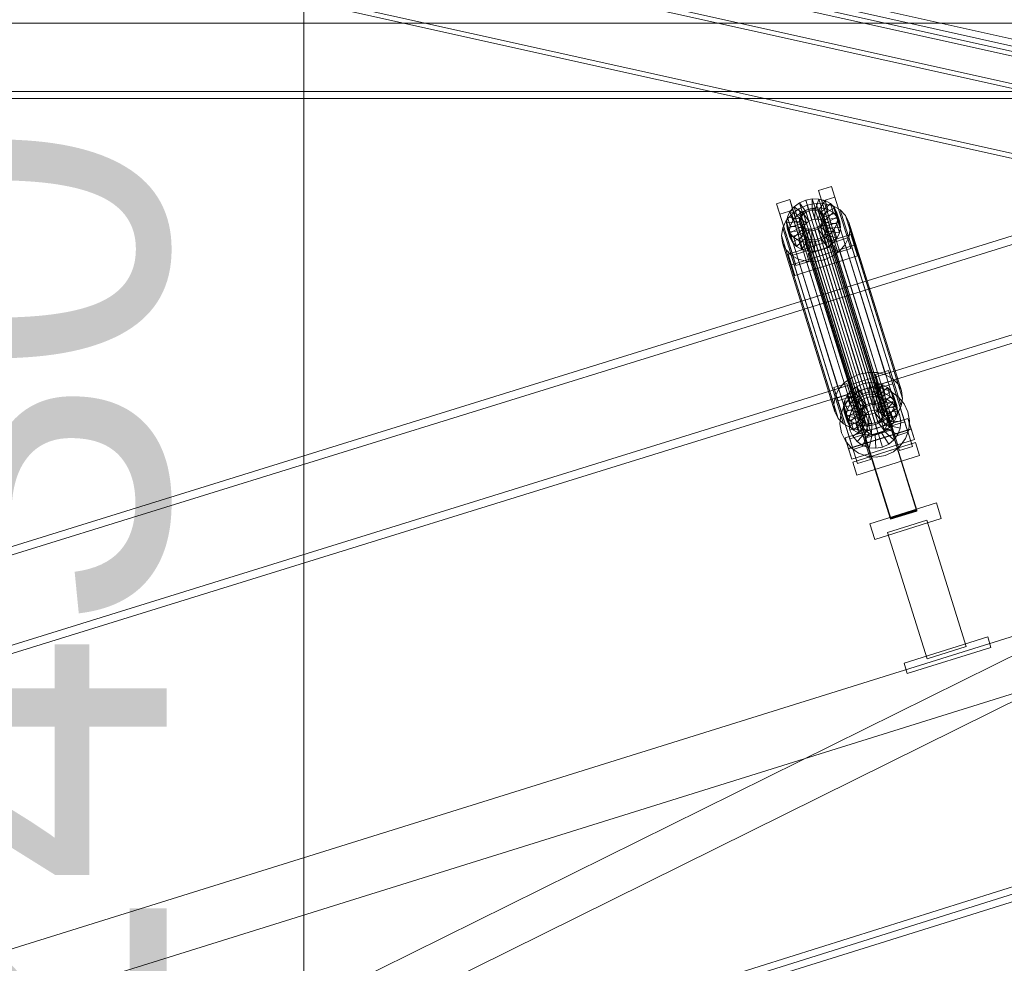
# Model space of a CAD drawing. Header units: millimetres. Extents: x -4738 to 65662, y -68080 to 6847.
# Tile 819 of 1056: x 18566 to 19285, y 1344 to 2033. Entities that reach past the tile are written whole.
import ezdxf

# ---------------------------------------------------------------- set-up
doc = ezdxf.new("R2010")
doc.units = ezdxf.units.MM
for name, color, linetype, lineweight in [('COTAS_P', 1, 'Continuous', 0), ('lateral_C02', 7, 'Continuous', 0), ('lateral_C10', 7, 'Continuous', 0)]:
    doc.layers.add(name, color=color, linetype=linetype, lineweight=lineweight)
doc.dimstyles.new('R19_100', dxfattribs={"dimtxt": 250, "dimasz": 150, "dimexe": 150, "dimexo": 80, "dimgap": 100, "dimtad": 1, "dimtih": 1, "dimtoh": 1, "dimdsep": 46, "dimcen": 0.09, "dimadec": 0, "dimazin": 0, "dimtfac": 1, "dimtdec": 4, "dimtofl": 0, "dimtmove": 0, "dimatfit": 3, "dimfxl": 1, "dimtolj": 1, "dimtzin": 0, "dimarcsym": 0})

# ---------------------------------------------------------------- blocks, each defined once
blk = doc.blocks.new('DIM_R31_4')
at = {"layer": 'COTAS_P'}
for p, q in [((15248.37, 1279.09), (24311.82, 4109.09)), ((24311.82, 4109.09), (24155.23, 4107.34)), ((24311.82, 4109.09), (24182.05, 4021.43)), ((24580.07, 3250), (24311.82, 4109.09)), ((15248.37, 1279.09), (15378.14, 1366.76)), ((15248.37, 1279.09), (15404.97, 1280.85)), ((15516.62, 420), (15248.37, 1279.09))]:
    blk.add_line(p, q, dxfattribs=at)
blk.add_text('9495 P', height=250, rotation=17.34062, dxfattribs=at).set_placement((19750.29, 2789.55))
blk = doc.blocks.new('DIM_R31_19')
at = {"layer": 'COTAS_P'}
for p, q in [((18373.54, 2430), (18773.54, 2430)), ((18773.54, 2430), (18728.54, 2280)), ((18773.54, 0), (18773.54, 2430)), ((18773.54, 2430), (18818.54, 2280)), ((18773.54, 0), (18728.54, 150)), ((18773.54, 0), (18818.54, 150)), ((18373.54, 0), (18773.54, 0))]:
    blk.add_line(p, q, dxfattribs=at)
blk.add_text('2430 P', height=250, rotation=90, dxfattribs=at).set_placement((18673.54, 1215))

msp = doc.modelspace()

# ---------------------------------------------------------------- linework, layer by layer
at = {"layer": 'lateral_C02'}
for p, q in [((15575.415, 232.817), (24634.01, 3078.273)), ((15576.913, 228.047), (24635.508, 3073.503)), ((20096.643, 2125.293), (19160.686, 1834.799)), ((19162.465, 1829.068), (20098.422, 2119.563)), ((19181.088, 1769.063), (20117.046, 2059.557)), ((20118.824, 2053.827), (19182.867, 1763.333)), ((19149.359, 1908.242), (19158.904, 1911.223)), ((19151.739, 1900.573), (19149.359, 1908.242)), ((19149.359, 1908.242), (19161.109, 1870.72)), ((19158.904, 1911.223), (19161.284, 1903.554)), ((19170.655, 1873.7), (19158.904, 1911.223)), ((19118.813, 1898.705), (19128.359, 1901.685)), ((19121.193, 1891.036), (19118.813, 1898.705)), ((19118.813, 1898.705), (19130.564, 1861.182)), ((19128.359, 1901.685), (19130.739, 1894.016)), ((19140.109, 1864.163), (19128.359, 1901.685)), ((19131.563, 1896.468), (19135.472, 1899.317)), ((19135.472, 1899.317), (19140.008, 1901.289)), ((19140.307, 1892.538), (19135.472, 1899.317)), ((19135.472, 1899.317), (19137.512, 1892.744)), ((19140.008, 1901.289), (19144.86, 1902.249)), ((19142.456, 1893.472), (19140.008, 1901.289)), ((19140.008, 1901.289), (19142.048, 1894.716)), ((19141.161, 1897.527), (19147.648, 1898.81)), ((19144.754, 1893.927), (19144.86, 1902.249)), ((19144.86, 1902.249), (19149.699, 1902.131)), ((19144.86, 1902.249), (19146.901, 1895.675)), ((19147.046, 1893.871), (19149.699, 1902.131)), ((19147.648, 1898.81), (19154.117, 1898.653)), ((19147.648, 1898.81), (19185.903, 1775.556)), ((19149.176, 1893.308), (19154.195, 1900.943)), ((19149.699, 1902.131), (19154.195, 1900.943)), ((19149.699, 1902.131), (19151.739, 1895.557)), ((19150.997, 1892.277), (19158.04, 1898.767)), ((19161.284, 1903.554), (19151.739, 1900.573)), ((19163.489, 1863.051), (19151.739, 1900.573)), ((19154.117, 1898.653), (19160.127, 1897.065)), ((19154.117, 1898.653), (19192.372, 1775.398)), ((19154.195, 1900.943), (19158.04, 1898.767)), ((19154.195, 1900.943), (19156.235, 1894.37)), ((19158.04, 1898.767), (19160.974, 1895.751)), ((19158.04, 1898.767), (19160.08, 1892.194)), ((19161.284, 1903.554), (19173.035, 1866.031)), ((19130.739, 1894.016), (19121.193, 1891.036)), ((19132.944, 1853.513), (19121.193, 1891.036)), ((19125.838, 1886.359), (19129.872, 1891.082)), ((19126.627, 1888.959), (19128.546, 1892.935)), ((19128.546, 1892.935), (19131.563, 1896.468)), ((19137.026, 1889.515), (19128.546, 1892.935)), ((19128.546, 1892.935), (19130.586, 1886.361)), ((19129.872, 1891.082), (19135.098, 1894.891)), ((19129.872, 1891.082), (19168.126, 1767.827)), ((19130.739, 1894.016), (19142.489, 1856.494)), ((19138.456, 1891.188), (19131.563, 1896.468)), ((19131.563, 1896.468), (19133.603, 1889.894)), ((19137.512, 1892.744), (19133.603, 1889.894)), ((19135.098, 1894.891), (19141.161, 1897.527)), ((19135.098, 1894.891), (19173.353, 1771.637)), ((19135.777, 1888.727), (19136.686, 1890.61)), ((19136.686, 1890.61), (19138.115, 1892.284)), ((19136.686, 1890.61), (19181.062, 1747.635)), ((19138.456, 1891.188), (19137.026, 1889.515)), ((19142.048, 1894.716), (19137.512, 1892.744)), ((19137.512, 1892.744), (19142.348, 1885.964)), ((19138.115, 1892.284), (19139.967, 1893.634)), ((19138.115, 1892.284), (19182.491, 1749.308)), ((19140.307, 1892.538), (19138.456, 1891.188)), ((19140.496, 1884.615), (19138.456, 1891.188)), ((19139.967, 1893.634), (19142.116, 1894.568)), ((19139.967, 1893.634), (19184.343, 1750.658)), ((19142.456, 1893.472), (19140.307, 1892.538)), ((19142.348, 1885.964), (19140.307, 1892.538)), ((19141.161, 1897.527), (19179.416, 1774.273)), ((19146.901, 1895.675), (19142.048, 1894.716)), ((19142.048, 1894.716), (19144.496, 1886.898)), ((19142.116, 1894.568), (19144.414, 1895.022)), ((19142.116, 1894.568), (19186.491, 1751.592)), ((19144.754, 1893.927), (19142.456, 1893.472)), ((19144.496, 1886.898), (19142.456, 1893.472)), ((19144.414, 1895.022), (19146.706, 1894.966)), ((19144.414, 1895.022), (19188.79, 1752.047)), ((19147.046, 1893.871), (19144.754, 1893.927)), ((19146.795, 1887.353), (19144.754, 1893.927)), ((19146.706, 1894.966), (19148.836, 1894.404)), ((19146.706, 1894.966), (19191.082, 1751.991)), ((19146.901, 1895.675), (19146.795, 1887.353)), ((19151.739, 1895.557), (19146.901, 1895.675)), ((19149.176, 1893.308), (19147.046, 1893.871)), ((19149.087, 1887.297), (19147.046, 1893.871)), ((19148.836, 1894.404), (19150.657, 1893.373)), ((19148.836, 1894.404), (19193.211, 1751.428)), ((19151.739, 1895.557), (19149.087, 1887.297)), ((19150.997, 1892.277), (19149.176, 1893.308)), ((19151.216, 1886.735), (19149.176, 1893.308)), ((19150.657, 1893.373), (19152.047, 1891.944)), ((19150.657, 1893.373), (19195.033, 1750.398)), ((19152.387, 1890.849), (19150.997, 1892.277)), ((19153.038, 1885.704), (19150.997, 1892.277)), ((19156.235, 1894.37), (19151.216, 1886.735)), ((19156.235, 1894.37), (19151.739, 1895.557)), ((19152.047, 1891.944), (19152.91, 1890.215)), ((19152.047, 1891.944), (19196.422, 1748.969)), ((19152.387, 1890.849), (19160.974, 1895.751)), ((19153.25, 1889.119), (19152.387, 1890.849)), ((19154.427, 1884.275), (19152.387, 1890.849)), ((19160.08, 1892.194), (19153.038, 1885.704)), ((19162.795, 1892.1), (19153.25, 1889.119)), ((19160.08, 1892.194), (19156.235, 1894.37)), ((19163.014, 1889.177), (19160.08, 1892.194)), ((19160.127, 1897.065), (19165.268, 1894.156)), ((19160.127, 1897.065), (19198.382, 1773.81)), ((19160.974, 1895.751), (19162.795, 1892.1)), ((19160.974, 1895.751), (19163.014, 1889.177)), ((19164.836, 1885.526), (19162.795, 1892.1)), ((19162.795, 1892.1), (19163.381, 1888.062)), ((19165.268, 1894.156), (19169.189, 1890.123)), ((19165.268, 1894.156), (19203.522, 1770.901)), ((19123.273, 1881.043), (19125.838, 1886.359)), ((19125.838, 1886.359), (19164.093, 1763.104)), ((19125.937, 1884.811), (19126.627, 1888.959)), ((19135.791, 1885.666), (19125.937, 1884.811)), ((19125.937, 1884.811), (19127.977, 1878.237)), ((19126.523, 1880.774), (19125.937, 1884.811)), ((19136.068, 1883.754), (19126.523, 1880.774)), ((19136.117, 1887.631), (19126.627, 1888.959)), ((19126.627, 1888.959), (19128.667, 1882.385)), ((19130.586, 1886.361), (19128.667, 1882.385)), ((19133.603, 1889.894), (19130.586, 1886.361)), ((19130.586, 1886.361), (19139.067, 1882.941)), ((19133.603, 1889.894), (19140.496, 1884.615)), ((19135.451, 1886.762), (19135.777, 1888.727)), ((19135.728, 1884.85), (19135.451, 1886.762)), ((19135.451, 1886.762), (19179.826, 1743.787)), ((19136.591, 1883.12), (19135.728, 1884.85)), ((19135.728, 1884.85), (19180.104, 1741.874)), ((19135.777, 1888.727), (19180.153, 1745.751)), ((19136.117, 1887.631), (19135.791, 1885.666)), ((19137.831, 1879.093), (19135.791, 1885.666)), ((19135.791, 1885.666), (19136.068, 1883.754)), ((19138.108, 1877.181), (19136.068, 1883.754)), ((19136.068, 1883.754), (19136.931, 1882.025)), ((19137.026, 1889.515), (19136.117, 1887.631)), ((19138.158, 1881.058), (19136.117, 1887.631)), ((19139.067, 1882.941), (19137.026, 1889.515)), ((19139.067, 1882.941), (19140.496, 1884.615)), ((19140.496, 1884.615), (19142.348, 1885.964)), ((19142.348, 1885.964), (19144.496, 1886.898)), ((19144.496, 1886.898), (19146.795, 1887.353)), ((19146.795, 1887.353), (19149.087, 1887.297)), ((19149.087, 1887.297), (19151.216, 1886.735)), ((19151.952, 1884.454), (19150.523, 1882.78)), ((19151.216, 1886.735), (19153.038, 1885.704)), ((19152.861, 1886.337), (19151.952, 1884.454)), ((19151.952, 1884.454), (19196.327, 1741.479)), ((19152.292, 1883.359), (19153.201, 1885.242)), ((19153.187, 1888.302), (19152.861, 1886.337)), ((19152.861, 1886.337), (19197.236, 1743.362)), ((19152.91, 1890.215), (19153.187, 1888.302)), ((19197.285, 1747.239), (19152.91, 1890.215)), ((19153.038, 1885.704), (19154.427, 1884.275)), ((19153.187, 1888.302), (19197.563, 1745.327)), ((19153.201, 1885.242), (19153.528, 1887.207)), ((19153.201, 1885.242), (19162.691, 1883.915)), ((19155.241, 1878.668), (19153.201, 1885.242)), ((19153.25, 1889.119), (19155.29, 1882.545)), ((19153.528, 1887.207), (19153.25, 1889.119)), ((19153.528, 1887.207), (19163.381, 1888.062)), ((19155.568, 1880.633), (19153.528, 1887.207)), ((19163.014, 1889.177), (19154.427, 1884.275)), ((19154.427, 1884.275), (19155.29, 1882.545)), ((19155.29, 1882.545), (19164.836, 1885.526)), ((19162.691, 1883.915), (19160.772, 1879.938)), ((19163.381, 1888.062), (19162.691, 1883.915)), ((19162.691, 1883.915), (19164.732, 1877.341)), ((19164.836, 1885.526), (19163.014, 1889.177)), ((19163.381, 1888.062), (19165.422, 1881.489)), ((19165.422, 1881.489), (19164.836, 1885.526)), ((19169.189, 1890.123), (19171.625, 1885.242)), ((19169.189, 1890.123), (19207.444, 1766.869)), ((19171.625, 1885.242), (19172.408, 1879.845)), ((19209.88, 1761.988), (19171.625, 1885.242)), ((19122.351, 1875.498), (19123.273, 1881.043)), ((19123.273, 1881.043), (19161.528, 1757.789)), ((19126.523, 1880.774), (19128.563, 1874.2)), ((19128.344, 1877.122), (19126.523, 1880.774)), ((19128.667, 1882.385), (19127.977, 1878.237)), ((19127.977, 1878.237), (19137.831, 1879.093)), ((19127.977, 1878.237), (19128.563, 1874.2)), ((19136.931, 1882.025), (19128.344, 1877.122)), ((19128.344, 1877.122), (19130.385, 1870.549)), ((19131.278, 1874.106), (19128.344, 1877.122)), ((19128.563, 1874.2), (19138.108, 1877.181)), ((19128.667, 1882.385), (19138.158, 1881.058)), ((19138.321, 1880.596), (19131.278, 1874.106)), ((19140.142, 1879.565), (19135.124, 1871.93)), ((19137.981, 1881.691), (19136.591, 1883.12)), ((19136.591, 1883.12), (19180.967, 1740.145)), ((19138.971, 1875.451), (19136.931, 1882.025)), ((19136.931, 1882.025), (19138.321, 1880.596)), ((19137.831, 1879.093), (19138.158, 1881.058)), ((19138.108, 1877.181), (19137.831, 1879.093)), ((19139.802, 1880.661), (19137.981, 1881.691)), ((19137.981, 1881.691), (19182.356, 1738.716)), ((19138.971, 1875.451), (19138.108, 1877.181)), ((19138.158, 1881.058), (19139.067, 1882.941)), ((19140.361, 1874.022), (19138.321, 1880.596)), ((19138.321, 1880.596), (19140.142, 1879.565)), ((19142.272, 1879.002), (19139.619, 1870.742)), ((19141.932, 1880.098), (19139.802, 1880.661)), ((19139.802, 1880.661), (19184.178, 1737.685)), ((19142.183, 1872.991), (19140.142, 1879.565)), ((19140.142, 1879.565), (19142.272, 1879.002)), ((19144.224, 1880.042), (19141.932, 1880.098)), ((19141.932, 1880.098), (19186.307, 1737.123)), ((19144.312, 1872.429), (19142.272, 1879.002)), ((19142.272, 1879.002), (19144.564, 1878.947)), ((19146.522, 1880.497), (19144.224, 1880.042)), ((19144.224, 1880.042), (19188.599, 1737.067)), ((19144.564, 1878.947), (19144.458, 1870.624)), ((19144.564, 1878.947), (19146.862, 1879.401)), ((19146.604, 1872.373), (19144.564, 1878.947)), ((19148.671, 1881.431), (19146.522, 1880.497)), ((19146.522, 1880.497), (19190.898, 1737.521)), ((19146.862, 1879.401), (19149.011, 1880.335)), ((19146.862, 1879.401), (19149.31, 1871.584)), ((19148.903, 1872.828), (19146.862, 1879.401)), ((19150.523, 1882.78), (19148.671, 1881.431)), ((19148.671, 1881.431), (19193.046, 1738.455)), ((19149.011, 1880.335), (19150.863, 1881.685)), ((19149.011, 1880.335), (19153.846, 1873.556)), ((19151.051, 1873.762), (19149.011, 1880.335)), ((19150.523, 1882.78), (19194.898, 1739.805)), ((19150.863, 1881.685), (19152.292, 1883.359)), ((19150.863, 1881.685), (19157.755, 1876.405)), ((19152.903, 1875.111), (19150.863, 1881.685)), ((19152.292, 1883.359), (19160.772, 1879.938)), ((19154.332, 1876.785), (19152.292, 1883.359)), ((19154.332, 1876.785), (19152.903, 1875.111)), ((19157.755, 1876.405), (19153.846, 1873.556)), ((19155.241, 1878.668), (19154.332, 1876.785)), ((19162.813, 1873.365), (19154.332, 1876.785)), ((19155.568, 1880.633), (19155.241, 1878.668)), ((19164.732, 1877.341), (19155.241, 1878.668)), ((19155.29, 1882.545), (19155.568, 1880.633)), ((19165.422, 1881.489), (19155.568, 1880.633)), ((19160.772, 1879.938), (19157.755, 1876.405)), ((19157.755, 1876.405), (19159.796, 1869.832)), ((19160.772, 1879.938), (19162.813, 1873.365)), ((19162.813, 1873.365), (19164.732, 1877.341)), ((19164.732, 1877.341), (19165.422, 1881.489)), ((19172.408, 1879.845), (19171.486, 1874.3)), ((19172.408, 1879.845), (19210.663, 1756.591)), ((19123.134, 1870.101), (19122.351, 1875.498)), ((19122.351, 1875.498), (19160.605, 1752.244)), ((19125.569, 1865.22), (19123.134, 1870.101)), ((19123.134, 1870.101), (19161.389, 1746.847)), ((19127.21, 1861.852), (19173.029, 1876.158)), ((19128.563, 1874.2), (19130.385, 1870.549)), ((19130.385, 1870.549), (19138.971, 1875.451)), ((19130.385, 1870.549), (19133.318, 1867.532)), ((19131.278, 1874.106), (19133.318, 1867.532)), ((19135.124, 1871.93), (19131.278, 1874.106)), ((19133.318, 1867.532), (19140.361, 1874.022)), ((19135.124, 1871.93), (19137.164, 1865.356)), ((19139.619, 1870.742), (19135.124, 1871.93)), ((19137.164, 1865.356), (19142.183, 1872.991)), ((19140.361, 1874.022), (19138.971, 1875.451)), ((19139.619, 1870.742), (19141.659, 1864.169)), ((19144.458, 1870.624), (19139.619, 1870.742)), ((19142.183, 1872.991), (19140.361, 1874.022)), ((19141.659, 1864.169), (19144.312, 1872.429)), ((19144.312, 1872.429), (19142.183, 1872.991)), ((19146.604, 1872.373), (19144.312, 1872.429)), ((19149.31, 1871.584), (19144.458, 1870.624)), ((19144.458, 1870.624), (19146.498, 1864.051)), ((19146.498, 1864.051), (19146.604, 1872.373)), ((19148.903, 1872.828), (19146.604, 1872.373)), ((19151.051, 1873.762), (19148.903, 1872.828)), ((19151.351, 1865.01), (19148.903, 1872.828)), ((19153.846, 1873.556), (19149.31, 1871.584)), ((19149.31, 1871.584), (19151.351, 1865.01)), ((19152.903, 1875.111), (19151.051, 1873.762)), ((19155.886, 1866.982), (19151.051, 1873.762)), ((19159.796, 1869.832), (19152.903, 1875.111)), ((19153.846, 1873.556), (19155.886, 1866.982)), ((19155.886, 1866.982), (19159.796, 1869.832)), ((19159.796, 1869.832), (19162.813, 1873.365)), ((19170.655, 1873.7), (19161.109, 1870.72)), ((19161.109, 1870.72), (19163.489, 1863.051)), ((19171.486, 1874.3), (19168.92, 1868.985)), ((19173.035, 1866.031), (19170.655, 1873.7)), ((19171.486, 1874.3), (19209.74, 1751.046)), ((19173.029, 1876.158), (19175.409, 1868.489)), ((19175.477, 1868.341), (19173.029, 1876.158)), ((19129.491, 1861.188), (19125.569, 1865.22)), ((19125.569, 1865.22), (19163.824, 1741.966)), ((19129.591, 1854.182), (19127.21, 1861.852)), ((19127.21, 1861.852), (19129.658, 1854.034)), ((19175.409, 1868.489), (19129.591, 1854.182)), ((19175.477, 1868.341), (19129.658, 1854.034)), ((19140.109, 1864.163), (19130.564, 1861.182)), ((19133.318, 1867.532), (19137.164, 1865.356)), ((19137.164, 1865.356), (19141.659, 1864.169)), ((19142.489, 1856.494), (19140.109, 1864.163)), ((19141.659, 1864.169), (19146.498, 1864.051)), ((19141.726, 1862.311), (19160.817, 1868.273)), ((19141.802, 1862.068), (19141.726, 1862.311)), ((19202.119, 1668.906), (19141.726, 1862.311)), ((19160.893, 1868.029), (19141.802, 1862.068)), ((19202.195, 1668.663), (19141.802, 1862.068)), ((19146.498, 1864.051), (19151.351, 1865.01)), ((19151.351, 1865.01), (19155.886, 1866.982)), ((19164.887, 1864.262), (19159.661, 1860.452)), ((19160.817, 1868.273), (19160.893, 1868.029)), ((19221.21, 1674.868), (19160.817, 1868.273)), ((19160.893, 1868.029), (19221.286, 1674.624)), ((19163.489, 1863.051), (19173.035, 1866.031)), ((19168.92, 1868.985), (19164.887, 1864.262)), ((19164.887, 1864.262), (19203.142, 1741.007)), ((19168.92, 1868.985), (19207.175, 1745.73)), ((19175.409, 1868.489), (19177.857, 1860.672)), ((19177.857, 1860.672), (19175.477, 1868.341)), ((19134.632, 1858.279), (19129.491, 1861.188)), ((19129.491, 1861.188), (19167.746, 1737.933)), ((19130.564, 1861.182), (19132.944, 1853.513)), ((19132.039, 1846.365), (19177.857, 1860.672)), ((19132.944, 1853.513), (19142.489, 1856.494)), ((19140.642, 1856.691), (19134.632, 1858.279)), ((19134.632, 1858.279), (19172.887, 1735.024)), ((19147.11, 1856.533), (19140.642, 1856.691)), ((19140.642, 1856.691), (19178.896, 1733.436)), ((19153.597, 1857.816), (19147.11, 1856.533)), ((19147.11, 1856.533), (19185.365, 1733.279)), ((19159.661, 1860.452), (19153.597, 1857.816)), ((19153.597, 1857.816), (19191.852, 1734.562)), ((19159.661, 1860.452), (19197.915, 1737.198)), ((19132.039, 1846.365), (19129.591, 1854.182)), ((19129.658, 1854.034), (19132.039, 1846.365)), ((19160.686, 1834.799), (18224.729, 1544.304)), ((19181.088, 1769.063), (19160.686, 1834.799)), ((19160.686, 1834.799), (19162.465, 1829.068)), ((18226.507, 1538.574), (19162.465, 1829.068)), ((19162.465, 1829.068), (19182.867, 1763.333)), ((19191.014, 1774.032), (19200.559, 1777.012)), ((19200.559, 1777.012), (19202.94, 1769.343)), ((19212.31, 1739.49), (19200.559, 1777.012)), ((18245.131, 1478.568), (19181.088, 1769.063)), ((19173.353, 1771.637), (19168.126, 1767.827)), ((19179.416, 1774.273), (19173.353, 1771.637)), ((19185.903, 1775.556), (19179.416, 1774.273)), ((19192.372, 1775.398), (19185.903, 1775.556)), ((19193.394, 1766.363), (19191.014, 1774.032)), ((19191.014, 1774.032), (19202.764, 1736.509)), ((19198.382, 1773.81), (19192.372, 1775.398)), ((19202.94, 1769.343), (19193.394, 1766.363)), ((19203.522, 1770.901), (19198.382, 1773.81)), ((19202.94, 1769.343), (19214.69, 1731.821)), ((19207.444, 1766.869), (19203.522, 1770.901)), ((19182.867, 1763.333), (18246.91, 1472.838)), ((19160.468, 1764.494), (19170.014, 1767.475)), ((19162.848, 1756.825), (19160.468, 1764.494)), ((19160.468, 1764.494), (19172.219, 1726.972)), ((19164.093, 1763.104), (19161.528, 1757.789)), ((19168.126, 1767.827), (19164.093, 1763.104)), ((19170.014, 1767.475), (19172.394, 1759.806)), ((19181.764, 1729.952), (19170.014, 1767.475)), ((19170.201, 1758.724), (19173.218, 1762.257)), ((19173.218, 1762.257), (19177.127, 1765.107)), ((19180.111, 1756.978), (19173.218, 1762.257)), ((19173.218, 1762.257), (19175.258, 1755.684)), ((19176.85, 1760.547), (19182.867, 1763.333)), ((19177.127, 1765.107), (19181.663, 1767.079)), ((19181.963, 1758.327), (19177.127, 1765.107)), ((19177.127, 1765.107), (19179.168, 1758.533)), ((19181.663, 1767.079), (19186.515, 1768.038)), ((19184.111, 1759.261), (19181.663, 1767.079)), ((19181.663, 1767.079), (19183.703, 1760.505)), ((19182.867, 1763.333), (19189.4, 1764.466)), ((19188.556, 1761.465), (19183.703, 1760.505)), ((19186.41, 1759.716), (19186.515, 1768.038)), ((19186.515, 1768.038), (19191.354, 1767.92)), ((19186.515, 1768.038), (19188.556, 1761.465)), ((19188.556, 1761.465), (19188.45, 1753.142)), ((19193.395, 1761.347), (19188.556, 1761.465)), ((19188.702, 1759.66), (19191.354, 1767.92)), ((19189.4, 1764.466), (19196.004, 1763.87)), ((19193.395, 1761.347), (19190.742, 1753.087)), ((19190.831, 1759.098), (19195.85, 1766.733)), ((19191.354, 1767.92), (19195.85, 1766.733)), ((19191.354, 1767.92), (19193.395, 1761.347)), ((19192.653, 1758.067), (19199.695, 1764.557)), ((19205.145, 1728.84), (19193.394, 1766.363)), ((19197.89, 1760.159), (19193.395, 1761.347)), ((19194.042, 1756.638), (19202.629, 1761.54)), ((19194.082, 1764.32), (19203.628, 1767.301)), ((19194.082, 1764.32), (19208.389, 1718.502)), ((19195.85, 1766.733), (19199.695, 1764.557)), ((19195.85, 1766.733), (19197.89, 1760.159)), ((19196.004, 1763.87), (19202.229, 1761.584)), ((19199.695, 1764.557), (19202.629, 1761.54)), ((19199.695, 1764.557), (19201.735, 1757.983)), ((19202.229, 1761.584), (19207.65, 1757.766)), ((19202.629, 1761.54), (19204.451, 1757.889)), ((19202.629, 1761.54), (19204.669, 1754.967)), ((19217.934, 1721.482), (19203.628, 1767.301)), ((19209.88, 1761.988), (19207.444, 1766.869)), ((19210.663, 1756.591), (19209.88, 1761.988)), ((19161.528, 1757.789), (19160.605, 1752.244)), ((19172.394, 1759.806), (19162.848, 1756.825)), ((19174.599, 1719.303), (19162.848, 1756.825)), ((19163.537, 1754.783), (19173.082, 1757.763)), ((19163.537, 1754.783), (19177.843, 1708.964)), ((19167.592, 1750.6), (19168.282, 1754.748)), ((19167.94, 1750.878), (19171.759, 1756.299)), ((19168.282, 1754.748), (19170.201, 1758.724)), ((19177.773, 1753.421), (19168.282, 1754.748)), ((19168.282, 1754.748), (19170.322, 1748.174)), ((19178.682, 1755.304), (19170.201, 1758.724)), ((19170.201, 1758.724), (19172.241, 1752.15)), ((19171.759, 1756.299), (19176.85, 1760.547)), ((19175.258, 1755.684), (19172.241, 1752.15)), ((19172.394, 1759.806), (19184.145, 1722.283)), ((19187.389, 1711.945), (19173.082, 1757.763)), ((19179.168, 1758.533), (19175.258, 1755.684)), ((19175.258, 1755.684), (19182.151, 1750.404)), ((19176.465, 1751.962), (19180.273, 1755.14)), ((19178.682, 1755.304), (19177.773, 1753.421)), ((19180.111, 1756.978), (19178.682, 1755.304)), ((19180.722, 1748.73), (19178.682, 1755.304)), ((19183.703, 1760.505), (19179.168, 1758.533)), ((19179.168, 1758.533), (19184.003, 1751.754)), ((19181.963, 1758.327), (19180.111, 1756.978)), ((19182.151, 1750.404), (19180.111, 1756.978)), ((19180.273, 1755.14), (19184.775, 1757.223)), ((19185.623, 1746.691), (19180.273, 1755.14)), ((19184.111, 1759.261), (19181.963, 1758.327)), ((19184.003, 1751.754), (19181.963, 1758.327)), ((19183.703, 1760.505), (19186.151, 1752.688)), ((19186.41, 1759.716), (19184.111, 1759.261)), ((19186.151, 1752.688), (19184.111, 1759.261)), ((19184.775, 1757.223), (19189.662, 1758.071)), ((19187.755, 1747.678), (19184.775, 1757.223)), ((19188.702, 1759.66), (19186.41, 1759.716)), ((19188.45, 1753.142), (19186.41, 1759.716)), ((19190.831, 1759.098), (19188.702, 1759.66)), ((19190.742, 1753.087), (19188.702, 1759.66)), ((19190.07, 1748.079), (19189.662, 1758.071)), ((19189.662, 1758.071), (19194.601, 1757.625)), ((19192.653, 1758.067), (19190.831, 1759.098)), ((19192.871, 1752.524), (19190.831, 1759.098)), ((19192.41, 1747.868), (19194.601, 1757.625)), ((19194.042, 1756.638), (19192.653, 1758.067)), ((19194.693, 1751.493), (19192.653, 1758.067)), ((19197.89, 1760.159), (19192.871, 1752.524)), ((19194.905, 1754.908), (19194.042, 1756.638)), ((19196.082, 1750.064), (19194.042, 1756.638)), ((19194.601, 1757.625), (19199.258, 1755.916)), ((19194.615, 1747.058), (19199.258, 1755.916)), ((19201.735, 1757.983), (19194.693, 1751.493)), ((19204.451, 1757.889), (19194.905, 1754.908)), ((19194.905, 1754.908), (19196.945, 1748.335)), ((19195.183, 1752.996), (19194.905, 1754.908)), ((19204.669, 1754.967), (19196.082, 1750.064)), ((19201.735, 1757.983), (19197.89, 1760.159)), ((19199.258, 1755.916), (19203.313, 1753.059)), ((19204.669, 1754.967), (19201.735, 1757.983)), ((19206.491, 1751.315), (19204.451, 1757.889)), ((19204.451, 1757.889), (19205.036, 1753.852)), ((19206.491, 1751.315), (19204.669, 1754.967)), ((19207.65, 1757.766), (19211.898, 1752.675)), ((19209.74, 1751.046), (19210.663, 1756.591)), ((19160.605, 1752.244), (19161.389, 1746.847)), ((19161.389, 1746.847), (19163.824, 1741.966)), ((19165.655, 1744.654), (19167.94, 1750.878)), ((19177.446, 1751.456), (19167.592, 1750.6)), ((19167.592, 1750.6), (19169.632, 1744.027)), ((19168.178, 1746.563), (19167.592, 1750.6)), ((19177.723, 1749.544), (19168.178, 1746.563)), ((19170.322, 1748.174), (19169.632, 1744.027)), ((19178.586, 1747.814), (19170, 1742.912)), ((19172.241, 1752.15), (19170.322, 1748.174)), ((19170.322, 1748.174), (19179.813, 1746.847)), ((19171.899, 1743.251), (19173.609, 1747.907)), ((19172.241, 1752.15), (19180.722, 1748.73)), ((19173.609, 1747.907), (19176.465, 1751.962)), ((19182.466, 1743.265), (19173.609, 1747.907)), ((19183.819, 1745.186), (19176.465, 1751.962)), ((19177.773, 1753.421), (19177.446, 1751.456)), ((19179.486, 1744.882), (19177.446, 1751.456)), ((19177.446, 1751.456), (19177.723, 1749.544)), ((19179.764, 1742.97), (19177.723, 1749.544)), ((19177.723, 1749.544), (19178.586, 1747.814)), ((19179.813, 1746.847), (19177.773, 1753.421)), ((19180.626, 1741.24), (19178.586, 1747.814)), ((19178.586, 1747.814), (19179.976, 1746.385)), ((19179.486, 1744.882), (19179.813, 1746.847)), ((19179.813, 1746.847), (19180.722, 1748.73)), ((19181.062, 1747.635), (19180.153, 1745.751)), ((19180.722, 1748.73), (19182.151, 1750.404)), ((19182.491, 1749.308), (19181.062, 1747.635)), ((19182.151, 1750.404), (19184.003, 1751.754)), ((19184.343, 1750.658), (19182.491, 1749.308)), ((19184.003, 1751.754), (19186.151, 1752.688)), ((19186.491, 1751.592), (19184.343, 1750.658)), ((19185.623, 1746.691), (19187.755, 1747.678)), ((19186.151, 1752.688), (19188.45, 1753.142)), ((19188.79, 1752.047), (19186.491, 1751.592)), ((19187.755, 1747.678), (19190.07, 1748.079)), ((19188.45, 1753.142), (19190.742, 1753.087)), ((19191.082, 1751.991), (19188.79, 1752.047)), ((19190.07, 1748.079), (19192.41, 1747.868)), ((19190.666, 1746.125), (19192.518, 1747.474)), ((19190.742, 1753.087), (19192.871, 1752.524)), ((19193.211, 1751.428), (19191.082, 1751.991)), ((19192.41, 1747.868), (19194.615, 1747.058)), ((19192.518, 1747.474), (19193.947, 1749.148)), ((19192.518, 1747.474), (19199.411, 1742.195)), ((19194.558, 1740.901), (19192.518, 1747.474)), ((19192.871, 1752.524), (19194.693, 1751.493)), ((19195.033, 1750.398), (19193.211, 1751.428)), ((19193.947, 1749.148), (19194.856, 1751.031)), ((19193.947, 1749.148), (19202.428, 1745.728)), ((19195.987, 1742.574), (19193.947, 1749.148)), ((19194.615, 1747.058), (19196.536, 1745.706)), ((19194.693, 1751.493), (19196.082, 1750.064)), ((19194.856, 1751.031), (19195.183, 1752.996)), ((19194.856, 1751.031), (19204.346, 1749.704)), ((19196.896, 1744.458), (19194.856, 1751.031)), ((19196.422, 1748.969), (19195.033, 1750.398)), ((19195.183, 1752.996), (19205.036, 1753.852)), ((19197.223, 1746.423), (19195.183, 1752.996)), ((19196.082, 1750.064), (19196.945, 1748.335)), ((19197.285, 1747.239), (19196.422, 1748.969)), ((19196.536, 1745.706), (19203.313, 1753.059)), ((19196.945, 1748.335), (19206.491, 1751.315)), ((19196.945, 1748.335), (19197.223, 1746.423)), ((19207.077, 1747.278), (19197.223, 1746.423)), ((19197.563, 1745.327), (19197.285, 1747.239)), ((19198.041, 1743.902), (19206.49, 1749.251)), ((19204.346, 1749.704), (19202.428, 1745.728)), ((19203.313, 1753.059), (19206.49, 1749.251)), ((19205.036, 1753.852), (19204.346, 1749.704)), ((19204.346, 1749.704), (19206.387, 1743.13)), ((19205.036, 1753.852), (19207.077, 1747.278)), ((19206.387, 1743.13), (19207.077, 1747.278)), ((19206.49, 1749.251), (19208.574, 1744.75)), ((19207.077, 1747.278), (19206.491, 1751.315)), ((19207.175, 1745.73), (19209.74, 1751.046)), ((19211.898, 1752.675), (19214.683, 1746.658)), ((19163.824, 1741.966), (19167.746, 1737.933)), ((19165.059, 1738.05), (19165.655, 1744.654)), ((19168.178, 1746.563), (19170.218, 1739.989)), ((19170, 1742.912), (19168.178, 1746.563)), ((19168.865, 1727.641), (19214.684, 1741.948)), ((19169.632, 1744.027), (19179.486, 1744.882)), ((19169.632, 1744.027), (19170.218, 1739.989)), ((19170, 1742.912), (19172.04, 1736.338)), ((19172.933, 1739.895), (19170, 1742.912)), ((19170.218, 1739.989), (19179.764, 1742.97)), ((19170.218, 1739.989), (19172.04, 1736.338)), ((19171.453, 1738.311), (19171.899, 1743.251)), ((19181.656, 1741.059), (19171.899, 1743.251)), ((19172.04, 1736.338), (19180.626, 1741.24)), ((19179.976, 1746.385), (19172.933, 1739.895)), ((19172.933, 1739.895), (19174.973, 1733.322)), ((19176.779, 1737.719), (19172.933, 1739.895)), ((19174.973, 1733.322), (19182.016, 1739.812)), ((19181.797, 1745.354), (19176.779, 1737.719)), ((19179.764, 1742.97), (19179.486, 1744.882)), ((19180.626, 1741.24), (19179.764, 1742.97)), ((19180.153, 1745.751), (19179.826, 1743.787)), ((19179.826, 1743.787), (19180.104, 1741.874)), ((19182.016, 1739.812), (19179.976, 1746.385)), ((19179.976, 1746.385), (19181.797, 1745.354)), ((19180.104, 1741.874), (19180.967, 1740.145)), ((19182.016, 1739.812), (19180.626, 1741.24)), ((19180.967, 1740.145), (19182.356, 1738.716)), ((19183.927, 1744.792), (19181.274, 1736.532)), ((19181.445, 1738.719), (19181.656, 1741.059)), ((19181.656, 1741.059), (19182.466, 1743.265)), ((19183.838, 1738.781), (19181.797, 1745.354)), ((19181.797, 1745.354), (19183.927, 1744.792)), ((19183.838, 1738.781), (19182.016, 1739.812)), ((19182.466, 1743.265), (19183.819, 1745.186)), ((19183.819, 1745.186), (19185.623, 1746.691)), ((19185.967, 1738.218), (19183.927, 1744.792)), ((19183.927, 1744.792), (19186.219, 1744.736)), ((19186.219, 1744.736), (19186.113, 1736.414)), ((19186.219, 1744.736), (19188.517, 1745.191)), ((19188.259, 1738.162), (19186.219, 1744.736)), ((19188.517, 1745.191), (19190.666, 1746.125)), ((19188.517, 1745.191), (19190.965, 1737.373)), ((19190.558, 1738.617), (19188.517, 1745.191)), ((19190.666, 1746.125), (19195.501, 1739.345)), ((19192.706, 1739.551), (19190.666, 1746.125)), ((19194.558, 1740.901), (19192.706, 1739.551)), ((19193.046, 1738.455), (19194.898, 1739.805)), ((19195.987, 1742.574), (19194.558, 1740.901)), ((19201.451, 1735.621), (19194.558, 1740.901)), ((19194.898, 1739.805), (19196.327, 1741.479)), ((19199.411, 1742.195), (19195.501, 1739.345)), ((19196.896, 1744.458), (19195.987, 1742.574)), ((19204.468, 1739.154), (19195.987, 1742.574)), ((19196.327, 1741.479), (19197.236, 1743.362)), ((19196.536, 1745.706), (19198.041, 1743.902)), ((19197.223, 1746.423), (19196.896, 1744.458)), ((19206.387, 1743.13), (19196.896, 1744.458)), ((19197.236, 1743.362), (19197.563, 1745.327)), ((19197.915, 1737.198), (19203.142, 1741.007)), ((19198.041, 1743.902), (19199.029, 1741.769)), ((19208.574, 1744.75), (19199.029, 1741.769)), ((19199.029, 1741.769), (19199.43, 1739.455)), ((19202.428, 1745.728), (19199.411, 1742.195)), ((19199.411, 1742.195), (19201.451, 1735.621)), ((19199.43, 1739.455), (19209.422, 1739.863)), ((19202.428, 1745.728), (19204.468, 1739.154)), ((19203.142, 1741.007), (19207.175, 1745.73)), ((19204.468, 1739.154), (19206.387, 1743.13)), ((19208.574, 1744.75), (19209.422, 1739.863)), ((19209.422, 1739.863), (19208.976, 1734.923)), ((19214.683, 1746.658), (19215.816, 1740.124)), ((19214.684, 1741.948), (19217.064, 1734.278)), ((19217.132, 1734.13), (19214.684, 1741.948)), ((19215.816, 1740.124), (19215.22, 1733.52)), ((19166.192, 1731.516), (19165.059, 1738.05)), ((19167.746, 1737.933), (19172.887, 1735.024)), ((19217.064, 1734.278), (19171.246, 1719.972)), ((19217.132, 1734.13), (19171.314, 1719.824)), ((19181.445, 1738.719), (19171.453, 1738.311)), ((19172.301, 1733.424), (19171.453, 1738.311)), ((19172.04, 1736.338), (19174.973, 1733.322)), ((19181.847, 1736.405), (19172.301, 1733.424)), ((19174.385, 1728.923), (19172.301, 1733.424)), ((19172.887, 1735.024), (19178.896, 1733.436)), ((19182.834, 1734.272), (19174.385, 1728.923)), ((19174.973, 1733.322), (19178.819, 1731.146)), ((19176.779, 1737.719), (19178.819, 1731.146)), ((19181.274, 1736.532), (19176.779, 1737.719)), ((19184.339, 1732.468), (19177.562, 1725.114)), ((19178.819, 1731.146), (19183.838, 1738.781)), ((19178.896, 1733.436), (19185.365, 1733.279)), ((19181.274, 1736.532), (19183.314, 1729.958)), ((19186.113, 1736.414), (19181.274, 1736.532)), ((19181.847, 1736.405), (19181.445, 1738.719)), ((19182.834, 1734.272), (19181.847, 1736.405)), ((19182.356, 1738.716), (19184.178, 1737.685)), ((19184.339, 1732.468), (19182.834, 1734.272)), ((19183.296, 1728.375), (19202.386, 1734.337)), ((19183.314, 1729.958), (19185.967, 1738.218)), ((19202.634, 1733.544), (19183.543, 1727.582)), ((19185.967, 1738.218), (19183.838, 1738.781)), ((19184.178, 1737.685), (19186.307, 1737.123)), ((19186.26, 1731.115), (19184.339, 1732.468)), ((19185.365, 1733.279), (19191.852, 1734.562)), ((19188.259, 1738.162), (19185.967, 1738.218)), ((19190.965, 1737.373), (19186.113, 1736.414)), ((19186.113, 1736.414), (19188.153, 1729.84)), ((19186.307, 1737.123), (19188.599, 1737.067)), ((19188.153, 1729.84), (19188.259, 1738.162)), ((19190.558, 1738.617), (19188.259, 1738.162)), ((19188.599, 1737.067), (19190.898, 1737.521)), ((19192.706, 1739.551), (19190.558, 1738.617)), ((19193.006, 1730.8), (19190.558, 1738.617)), ((19190.898, 1737.521), (19193.046, 1738.455)), ((19195.501, 1739.345), (19190.965, 1737.373)), ((19190.965, 1737.373), (19193.006, 1730.8)), ((19191.852, 1734.562), (19197.915, 1737.198)), ((19197.541, 1732.772), (19192.706, 1739.551)), ((19193.006, 1730.8), (19197.541, 1732.772)), ((19197.056, 1732.988), (19195.252, 1731.483)), ((19195.501, 1739.345), (19197.541, 1732.772)), ((19198.409, 1734.909), (19197.056, 1732.988)), ((19197.056, 1732.988), (19204.41, 1726.212)), ((19197.541, 1732.772), (19201.451, 1735.621)), ((19199.219, 1737.115), (19198.409, 1734.909)), ((19198.409, 1734.909), (19207.266, 1730.267)), ((19199.43, 1739.455), (19199.219, 1737.115)), ((19199.219, 1737.115), (19208.976, 1734.923)), ((19201.451, 1735.621), (19204.468, 1739.154)), ((19202.386, 1734.337), (19202.634, 1733.544)), ((19220.895, 1675.071), (19202.386, 1734.337)), ((19202.634, 1733.544), (19221.143, 1674.279)), ((19212.31, 1739.49), (19202.764, 1736.509)), ((19202.764, 1736.509), (19205.145, 1728.84)), ((19208.976, 1734.923), (19207.266, 1730.267)), ((19214.69, 1731.821), (19212.31, 1739.49)), ((19215.22, 1733.52), (19212.935, 1727.296)), ((19217.064, 1734.278), (19219.512, 1726.461)), ((19219.512, 1726.461), (19217.132, 1734.13)), ((19168.978, 1725.499), (19166.192, 1731.516)), ((19171.246, 1719.972), (19168.865, 1727.641)), ((19168.865, 1727.641), (19171.314, 1719.824)), ((19173.226, 1720.408), (19168.978, 1725.499)), ((19181.764, 1729.952), (19172.219, 1726.972)), ((19172.219, 1726.972), (19174.599, 1719.303)), ((19173.694, 1712.155), (19219.512, 1726.461)), ((19177.562, 1725.114), (19174.385, 1728.923)), ((19178.819, 1731.146), (19183.314, 1729.958)), ((19186.26, 1731.115), (19181.617, 1722.258)), ((19184.145, 1722.283), (19181.764, 1729.952)), ((19183.543, 1727.582), (19183.296, 1728.375)), ((19201.805, 1669.109), (19183.296, 1728.375)), ((19183.314, 1729.958), (19188.153, 1729.84)), ((19202.052, 1668.316), (19183.543, 1727.582)), ((19188.465, 1730.306), (19186.26, 1731.115)), ((19188.465, 1730.306), (19186.274, 1720.549)), ((19188.153, 1729.84), (19193.006, 1730.8)), ((19190.805, 1730.094), (19188.465, 1730.306)), ((19193.12, 1730.496), (19190.805, 1730.094)), ((19190.805, 1730.094), (19191.214, 1720.103)), ((19195.252, 1731.483), (19193.12, 1730.496)), ((19193.12, 1730.496), (19196.101, 1720.951)), ((19195.252, 1731.483), (19200.602, 1723.034)), ((19204.41, 1726.212), (19200.602, 1723.034)), ((19207.266, 1730.267), (19204.41, 1726.212)), ((19205.145, 1728.84), (19214.69, 1731.821)), ((19212.935, 1727.296), (19209.117, 1721.875)), ((19173.694, 1712.155), (19171.246, 1719.972)), ((19171.314, 1719.824), (19173.694, 1712.155)), ((19178.647, 1716.59), (19173.226, 1720.408)), ((19174.384, 1709.979), (19220.202, 1724.286)), ((19174.599, 1719.303), (19184.145, 1722.283)), ((19181.617, 1722.258), (19177.562, 1725.114)), ((19186.274, 1720.549), (19181.617, 1722.258)), ((19191.214, 1720.103), (19186.274, 1720.549)), ((19206.838, 1720.113), (19187.747, 1714.152)), ((19196.101, 1720.951), (19191.214, 1720.103)), ((19200.602, 1723.034), (19196.101, 1720.951)), ((19209.117, 1721.875), (19204.025, 1717.627)), ((19206.838, 1720.113), (19221.025, 1674.676)), ((19208.389, 1718.502), (19217.934, 1721.482)), ((19223.182, 1714.74), (19220.202, 1724.286)), ((19177.364, 1700.434), (19223.182, 1714.74)), ((19177.843, 1708.964), (19187.389, 1711.945)), ((19184.871, 1714.304), (19178.647, 1716.59)), ((19191.475, 1713.708), (19184.871, 1714.304)), ((19201.934, 1668.715), (19187.747, 1714.152)), ((19198.008, 1714.841), (19191.475, 1713.708)), ((19204.025, 1717.627), (19198.008, 1714.841)), ((19174.384, 1709.979), (19177.364, 1700.434)), ((19186.936, 1665.08), (19235.427, 1680.221)), ((19220.895, 1675.071), (19201.805, 1669.109)), ((19221.143, 1674.279), (19220.895, 1675.071)), ((19239.004, 1668.766), (19235.427, 1680.221)), ((19190.513, 1653.625), (19239.004, 1668.766)), ((19201.805, 1669.109), (19202.052, 1668.316)), ((19221.025, 1674.676), (19201.934, 1668.715)), ((19202.052, 1668.316), (19221.143, 1674.279)), ((19221.21, 1674.868), (19202.119, 1668.906)), ((19202.119, 1668.906), (19202.195, 1668.663)), ((19202.195, 1668.663), (19221.286, 1674.624)), ((19221.286, 1674.624), (19221.21, 1674.868)), ((19186.936, 1665.08), (19190.513, 1653.625)), ((19199.844, 1658.634), (19228.481, 1667.576)), ((19257.256, 1575.417), (19228.481, 1667.576)), ((19199.844, 1658.634), (19228.62, 1566.476)), ((18193.828, 1240.226), (19339.287, 1597.888)), ((18249.764, 1053.214), (19338.593, 1592.24)), ((19211.797, 1563.318), (19272.888, 1582.393)), ((19275.272, 1574.757), (19272.888, 1582.393)), ((19214.181, 1555.682), (19275.272, 1574.757)), ((19228.62, 1566.476), (19257.256, 1575.417)), ((18263.073, 1026.328), (19351.903, 1565.354)), ((19211.797, 1563.318), (19214.181, 1555.682)), ((18205.75, 1202.044), (19351.209, 1559.706)), ((18248.967, 1063.635), (19394.427, 1421.296))]:
    msp.add_line(p, q, dxfattribs=at)
at = {"layer": 'lateral_C10'}
for p, q in [((27685.833, 137.844), (18242.389, 2253.71)), ((18241.459, 2248.813), (27684.903, 132.947)), ((18589.159, 2138.834), (19671.331, 1898.261)), ((19686.961, 1898.261), (18604.789, 2138.834)), ((19662.104, 1849.276), (18579.932, 2089.849)), ((19677.734, 1849.276), (18595.562, 2089.849)), ((19998.148, 1849.276), (18915.976, 2089.849)), ((20013.778, 1849.276), (18931.606, 2089.849)), ((18366.275, 2030.56), (19405.667, 2030.56)), ((19430.981, 2030.56), (18391.588, 2030.56)), ((18396.191, 2030.56), (19435.583, 2030.56)), ((18421.504, 2030.56), (19460.897, 2030.56)), ((19405.667, 1980.56), (18366.275, 1980.56)), ((18391.588, 1980.56), (19430.981, 1980.56)), ((18396.191, 1980.56), (19435.583, 1980.56)), ((18421.504, 1980.56), (19460.897, 1980.56)), ((18366.275, 1975.56), (19405.667, 1975.56)), ((18421.504, 1975.56), (19460.897, 1975.56))]:
    msp.add_line(p, q, dxfattribs=at)

# ---------------------------------------------------------------- dimensions: what is measured, and where the dimension line sits
at = {"layer": 'COTAS_P'}
for p1, p2, distance, picture, middle in [((15516.618, 420), (24580.067, 3250), 900, 'DIM_R31_4', (19780.096, 2694.095)), ((18373.544, 0), (18373.544, 2430), -400, 'DIM_R31_19', (18773.544, 1215))]:
    dim = msp.add_aligned_dim(p1=p1, p2=p2, distance=distance, text='<> P', dimstyle='R19_100', dxfattribs=at)
    dim.commit()
    dim.dimension.update_dxf_attribs({"geometry": picture, "text_midpoint": middle})

doc.saveas('drawing.dxf')
